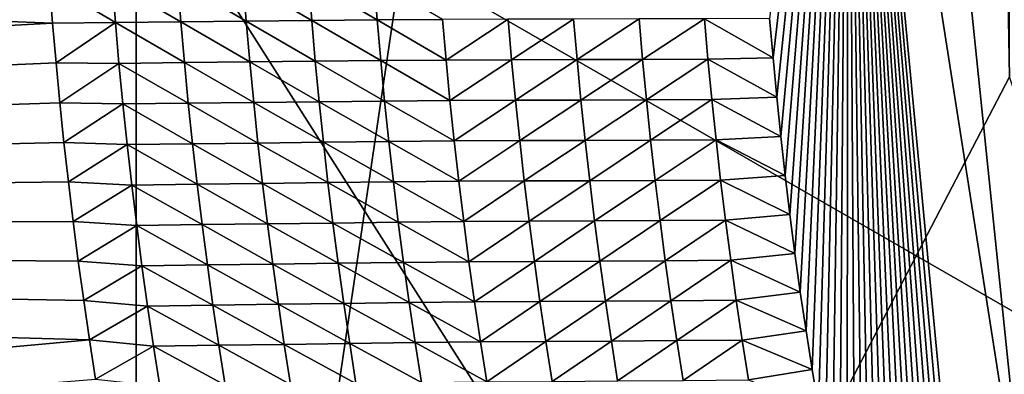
# Model space of a CAD drawing. Header units: metres. Extents: x -150 to 307, y -550 to 84.
# Tile 643 of 656: x 215.357 to 216.3, y -13.97 to -13.63. Entities that reach past the tile are written whole.
import ezdxf

# ---------------------------------------------------------------- set-up
doc = ezdxf.new("R2010")
doc.units = ezdxf.units.M
doc.layers.add('solid_26006363', color=7, linetype='CONTINUOUS')

msp = doc.modelspace()

# ---------------------------------------------------------------- linework, layer by layer
at = {"layer": 'solid_26006363'}
for points in [[(212.583496, -8.932452, 928.192139), (213.810318, -4.599802, 929.285156), (226.778427, -17.64673, 937.837463)], [(213.810318, -4.599802, 929.285156), (229.176407, -9.081716, 939.973938), (226.778427, -17.64673, 937.837463)], [(212.741653, -6.885615, 929.95636), (213.281723, -13.798385, 930.069397), (215.66008, -7.72686, 932.134583)], [(215.66008, -7.72686, 932.134583), (219.372223, -14.675209, 934.592712), (218.517365, -7.342853, 934.275696)], [(213.281723, -13.798385, 930.069397), (216.457001, -15.442907, 932.374939), (215.66008, -7.72686, 932.134583)], [(215.66008, -7.72686, 932.134583), (216.457001, -15.442907, 932.374939), (219.372223, -14.675209, 934.592712)], [(210.618164, -12.745977, 926.441101), (212.583496, -8.932452, 928.192139), (222.933762, -25.20709, 934.411987)], [(212.583496, -8.932452, 928.192139), (226.778427, -17.64673, 937.837463), (222.933762, -25.20709, 934.411987)], [(216.241806, -10.07048, 896.821106), (215.467926, -10.764429, 896.131592), (215.469208, -15.288159, 896.132751)], [(216.304916, -13.685145, 896.877319), (216.241806, -10.07048, 896.821106), (215.469208, -15.288159, 896.132751)], [(216.304916, -13.685145, 896.877319), (216.304382, -12.366939, 896.876892), (216.241806, -10.07048, 896.821106)], [(215.467926, -10.764429, 896.131592), (214.769409, -13.02481, 895.509277), (215.469208, -15.288159, 896.132751)], [(214.349335, -12.116174, 890.376892), (216.769913, -13.607531, 892.586243), (213.685349, -20.720245, 890.726135)], [(208.028534, -15.818749, 924.133789), (210.618164, -12.745977, 926.441101), (217.861282, -31.332376, 929.892578)], [(210.618164, -12.745977, 926.441101), (222.933762, -25.20709, 934.411987), (217.861282, -31.332376, 929.892578)], [(216.755325, -14.166502, 894.011658), (215.469208, -15.288159, 896.132751), (214.769409, -13.02481, 895.509277)], [(216.631058, -13.039243, 893.815308), (216.755325, -14.166502, 894.011658), (214.769409, -13.02481, 895.509277)], [(216.075348, -13.629225, 893.710693), (216.078613, -13.666913, 893.716919), (216.150314, -13.05, 893.724854)], [(216.078613, -13.666913, 893.716919), (216.082199, -13.704535, 893.72345), (216.150314, -13.05, 893.724854)], [(216.082199, -13.704535, 893.72345), (216.08609, -13.742081, 893.730225), (216.150314, -13.05, 893.724854)], [(216.08609, -13.742081, 893.730225), (216.090286, -13.779533, 893.737305), (216.150314, -13.05, 893.724854)], [(216.090286, -13.779533, 893.737305), (216.094803, -13.816882, 893.744629), (216.150314, -13.05, 893.724854)], [(216.094803, -13.816882, 893.744629), (216.099625, -13.854113, 893.752197), (216.150314, -13.05, 893.724854)], [(216.099625, -13.854113, 893.752197), (216.104752, -13.891213, 893.760071), (216.150314, -13.05, 893.724854)], [(216.104752, -13.891213, 893.760071), (216.110199, -13.928234, 893.768188), (216.150314, -13.05, 893.724854)], [(216.110199, -13.928234, 893.768188), (216.115967, -13.965224, 893.776611), (216.150314, -13.05, 893.724854)], [(216.115967, -13.965224, 893.776611), (216.122055, -14.002168, 893.785339), (216.150314, -13.05, 893.724854)], [(216.122055, -14.002168, 893.785339), (216.128464, -14.039048, 893.794312), (216.150314, -13.05, 893.724854)], [(216.128464, -14.039048, 893.794312), (216.135178, -14.075851, 893.803589), (216.150314, -13.05, 893.724854)], [(216.135178, -14.075851, 893.803589), (216.142212, -14.112558, 893.81311), (216.150314, -13.05, 893.724854)], [(216.142212, -14.112558, 893.81311), (216.149536, -14.149155, 893.822937), (216.150314, -13.05, 893.724854)], [(216.149536, -14.149155, 893.822937), (216.157181, -14.185624, 893.833008), (216.150314, -13.05, 893.724854)], [(216.413315, -14.729657, 894.108032), (216.799789, -13.05, 892.956238), (216.150314, -13.05, 893.724854)], [(216.307861, -14.712916, 894.014526), (216.413315, -14.729657, 894.108032), (216.150314, -13.05, 893.724854)], [(216.295731, -14.678976, 894.000671), (216.307861, -14.712916, 894.014526), (216.150314, -13.05, 893.724854)], [(216.28389, -14.644823, 893.987061), (216.295731, -14.678976, 894.000671), (216.150314, -13.05, 893.724854)], [(216.272324, -14.610473, 893.973633), (216.28389, -14.644823, 893.987061), (216.150314, -13.05, 893.724854)], [(216.261063, -14.575934, 893.96051), (216.272324, -14.610473, 893.973633), (216.150314, -13.05, 893.724854)], [(216.250092, -14.541224, 893.947632), (216.261063, -14.575934, 893.96051), (216.150314, -13.05, 893.724854)], [(216.239426, -14.506351, 893.934998), (216.250092, -14.541224, 893.947632), (216.150314, -13.05, 893.724854)], [(216.229065, -14.471332, 893.922607), (216.239426, -14.506351, 893.934998), (216.150314, -13.05, 893.724854)], [(216.219025, -14.436175, 893.910522), (216.229065, -14.471332, 893.922607), (216.150314, -13.05, 893.724854)], [(216.20929, -14.400897, 893.898682), (216.219025, -14.436175, 893.910522), (216.150314, -13.05, 893.724854)], [(216.19986, -14.3655, 893.887085), (216.20929, -14.400897, 893.898682), (216.150314, -13.05, 893.724854)], [(216.19075, -14.329908, 893.875793), (216.19986, -14.3655, 893.887085), (216.150314, -13.05, 893.724854)], [(216.181915, -14.294108, 893.864685), (216.19075, -14.329908, 893.875793), (216.150314, -13.05, 893.724854)], [(216.17337, -14.258118, 893.853882), (216.181915, -14.294108, 893.864685), (216.150314, -13.05, 893.724854)], [(216.165131, -14.221951, 893.843323), (216.17337, -14.258118, 893.853882), (216.150314, -13.05, 893.724854)], [(216.157181, -14.185624, 893.833008), (216.165131, -14.221951, 893.843323), (216.150314, -13.05, 893.724854)], [(215.388824, -13.633751, 894.442322), (209.932755, -13.425825, 889.767273), (211.681335, -13.83206, 891.277649)], [(215.388824, -13.633751, 894.442322), (215.385849, -13.595684, 894.436279), (209.932755, -13.425825, 889.767273)], [(215.44899, -13.63321, 894.378113), (215.445923, -13.594239, 894.372009), (215.385849, -13.595684, 894.436279)], [(215.511642, -13.632554, 894.31134), (215.508575, -13.593611, 894.305176), (215.445923, -13.594239, 894.372009)], [(215.511642, -13.632554, 894.31134), (215.445923, -13.594239, 894.372009), (215.44899, -13.63321, 894.378113)], [(215.57428, -13.6319, 894.244507), (215.571228, -13.592983, 894.238342), (215.508575, -13.593611, 894.305176)], [(215.57428, -13.6319, 894.244507), (215.508575, -13.593611, 894.305176), (215.511642, -13.632554, 894.31134)], [(215.636932, -13.631245, 894.177673), (215.633881, -13.592356, 894.17157), (215.571228, -13.592983, 894.238342)], [(215.636932, -13.631245, 894.177673), (215.571228, -13.592983, 894.238342), (215.57428, -13.6319, 894.244507)], [(215.69957, -13.63059, 894.11084), (215.696533, -13.591728, 894.104736), (215.633881, -13.592356, 894.17157)], [(215.69957, -13.63059, 894.11084), (215.633881, -13.592356, 894.17157), (215.636932, -13.631245, 894.177673)], [(215.762238, -13.630157, 894.044067), (215.696533, -13.591728, 894.104736), (215.69957, -13.63059, 894.11084)], [(215.44899, -13.63321, 894.378113), (215.385849, -13.595684, 894.436279), (215.388824, -13.633751, 894.442322)], [(213.685349, -20.720245, 890.726135), (216.769913, -13.607531, 892.586243), (216.316513, -21.263317, 893.067932)], [(215.577667, -13.670778, 894.250916), (215.57428, -13.6319, 894.244507), (215.511642, -13.632554, 894.31134)], [(215.640305, -13.670097, 894.184082), (215.636932, -13.631245, 894.177673), (215.57428, -13.6319, 894.244507)], [(215.640305, -13.670097, 894.184082), (215.57428, -13.6319, 894.244507), (215.577667, -13.670778, 894.250916)], [(215.702957, -13.669415, 894.117249), (215.69957, -13.63059, 894.11084), (215.636932, -13.631245, 894.177673)], [(215.702957, -13.669415, 894.117249), (215.636932, -13.631245, 894.177673), (215.640305, -13.670097, 894.184082)], [(215.76561, -13.668953, 894.050476), (215.762238, -13.630157, 894.044067), (215.69957, -13.63059, 894.11084)], [(215.76561, -13.668953, 894.050476), (215.69957, -13.63059, 894.11084), (215.702957, -13.669415, 894.117249)], [(215.824921, -13.629995, 893.977295), (215.762238, -13.630157, 894.044067), (215.76561, -13.668953, 894.050476)], [(215.828293, -13.66876, 893.983765), (215.824921, -13.629995, 893.977295), (215.76561, -13.668953, 894.050476)], [(215.887604, -13.629833, 893.910583), (215.824921, -13.629995, 893.977295), (215.828293, -13.66876, 893.983765)], [(215.890976, -13.668567, 893.916992), (215.887604, -13.629833, 893.910583), (215.828293, -13.66876, 893.983765)], [(215.950287, -13.629671, 893.843811), (215.887604, -13.629833, 893.910583), (215.890976, -13.668567, 893.916992)], [(215.953659, -13.668373, 893.85022), (215.950287, -13.629671, 893.843811), (215.890976, -13.668567, 893.916992)], [(216.01297, -13.629509, 893.7771), (215.950287, -13.629671, 893.843811), (215.953659, -13.668373, 893.85022)], [(216.016342, -13.66818, 893.783508), (216.01297, -13.629509, 893.7771), (215.953659, -13.668373, 893.85022)], [(216.01297, -13.629509, 893.7771), (216.078613, -13.666913, 893.716919), (216.075348, -13.629225, 893.710693)], [(216.016342, -13.66818, 893.783508), (216.078613, -13.666913, 893.716919), (216.01297, -13.629509, 893.7771)], [(215.39212, -13.671789, 894.448608), (215.388824, -13.633751, 894.442322), (211.681335, -13.83206, 891.277649)], [(215.44899, -13.63321, 894.378113), (215.388824, -13.633751, 894.442322), (215.39212, -13.671789, 894.448608)], [(215.452393, -13.672143, 894.384583), (215.44899, -13.63321, 894.378113), (215.39212, -13.671789, 894.448608)], [(215.51503, -13.671461, 894.317749), (215.511642, -13.632554, 894.31134), (215.44899, -13.63321, 894.378113)], [(215.51503, -13.671461, 894.317749), (215.44899, -13.63321, 894.378113), (215.452393, -13.672143, 894.384583)], [(215.577667, -13.670778, 894.250916), (215.511642, -13.632554, 894.31134), (215.51503, -13.671461, 894.317749)], [(215.706665, -13.708196, 894.123962), (215.702957, -13.669415, 894.117249), (215.640305, -13.670097, 894.184082)], [(215.769318, -13.707705, 894.05719), (215.76561, -13.668953, 894.050476), (215.702957, -13.669415, 894.117249)], [(215.769318, -13.707705, 894.05719), (215.702957, -13.669415, 894.117249), (215.706665, -13.708196, 894.123962)], [(215.828293, -13.66876, 893.983765), (215.76561, -13.668953, 894.050476), (215.769318, -13.707705, 894.05719)], [(215.832001, -13.707479, 893.990417), (215.828293, -13.66876, 893.983765), (215.769318, -13.707705, 894.05719)], [(215.890976, -13.668567, 893.916992), (215.828293, -13.66876, 893.983765), (215.832001, -13.707479, 893.990417)], [(215.894684, -13.707255, 893.923706), (215.890976, -13.668567, 893.916992), (215.832001, -13.707479, 893.990417)], [(215.953659, -13.668373, 893.85022), (215.890976, -13.668567, 893.916992), (215.894684, -13.707255, 893.923706)], [(215.957352, -13.70703, 893.856934), (215.953659, -13.668373, 893.85022), (215.894684, -13.707255, 893.923706)], [(216.016342, -13.66818, 893.783508), (215.953659, -13.668373, 893.85022), (215.957352, -13.70703, 893.856934)], [(216.020035, -13.706804, 893.790222), (216.016342, -13.66818, 893.783508), (215.957352, -13.70703, 893.856934)], [(216.016342, -13.66818, 893.783508), (216.082199, -13.704535, 893.72345), (216.078613, -13.666913, 893.716919)], [(216.020035, -13.706804, 893.790222), (216.082199, -13.704535, 893.72345), (216.016342, -13.66818, 893.783508)], [(215.395737, -13.709793, 894.4552), (215.39212, -13.671789, 894.448608), (211.681335, -13.83206, 891.277649)], [(215.452393, -13.672143, 894.384583), (215.39212, -13.671789, 894.448608), (215.395737, -13.709793, 894.4552)], [(215.456131, -13.71103, 894.391296), (215.452393, -13.672143, 894.384583), (215.395737, -13.709793, 894.4552)], [(215.518768, -13.710321, 894.324463), (215.51503, -13.671461, 894.317749), (215.452393, -13.672143, 894.384583)], [(215.518768, -13.710321, 894.324463), (215.452393, -13.672143, 894.384583), (215.456131, -13.71103, 894.391296)], [(215.58139, -13.709612, 894.257629), (215.577667, -13.670778, 894.250916), (215.51503, -13.671461, 894.317749)], [(215.58139, -13.709612, 894.257629), (215.51503, -13.671461, 894.317749), (215.518768, -13.710321, 894.324463)], [(215.644028, -13.708903, 894.190796), (215.640305, -13.670097, 894.184082), (215.577667, -13.670778, 894.250916)], [(215.644028, -13.708903, 894.190796), (215.577667, -13.670778, 894.250916), (215.58139, -13.709612, 894.257629)], [(215.706665, -13.708196, 894.123962), (215.640305, -13.670097, 894.184082), (215.644028, -13.708903, 894.190796)], [(216.304916, -13.685145, 896.877319), (215.469208, -15.288159, 896.132751), (217.158554, -16.22534, 897.637939)], [(215.832001, -13.707479, 893.990417), (215.769318, -13.707705, 894.05719), (215.773346, -13.746401, 894.064209)], [(215.836029, -13.746145, 893.997437), (215.832001, -13.707479, 893.990417), (215.773346, -13.746401, 894.064209)], [(215.894684, -13.707255, 893.923706), (215.832001, -13.707479, 893.990417), (215.836029, -13.746145, 893.997437)], [(215.898712, -13.745889, 893.930725), (215.894684, -13.707255, 893.923706), (215.836029, -13.746145, 893.997437)], [(215.957352, -13.70703, 893.856934), (215.894684, -13.707255, 893.923706), (215.898712, -13.745889, 893.930725)], [(215.96138, -13.745632, 893.863953), (215.957352, -13.70703, 893.856934), (215.898712, -13.745889, 893.930725)], [(216.020035, -13.706804, 893.790222), (215.957352, -13.70703, 893.856934), (215.96138, -13.745632, 893.863953)], [(216.024063, -13.745376, 893.79718), (216.020035, -13.706804, 893.790222), (215.96138, -13.745632, 893.863953)], [(216.020035, -13.706804, 893.790222), (216.08609, -13.742081, 893.730225), (216.082199, -13.704535, 893.72345)], [(216.024063, -13.745376, 893.79718), (216.08609, -13.742081, 893.730225), (216.020035, -13.706804, 893.790222)], [(215.399673, -13.747756, 894.462097), (215.395737, -13.709793, 894.4552), (211.681335, -13.83206, 891.277649)], [(215.456131, -13.71103, 894.391296), (215.395737, -13.709793, 894.4552), (215.399673, -13.747756, 894.462097)], [(215.46019, -13.749863, 894.398376), (215.456131, -13.71103, 894.391296), (215.399673, -13.747756, 894.462097)], [(215.522827, -13.749127, 894.331543), (215.518768, -13.710321, 894.324463), (215.456131, -13.71103, 894.391296)], [(215.522827, -13.749127, 894.331543), (215.456131, -13.71103, 894.391296), (215.46019, -13.749863, 894.398376)], [(215.585449, -13.748391, 894.264648), (215.58139, -13.709612, 894.257629), (215.518768, -13.710321, 894.324463)], [(215.585449, -13.748391, 894.264648), (215.518768, -13.710321, 894.324463), (215.522827, -13.749127, 894.331543)], [(215.648071, -13.747656, 894.197815), (215.644028, -13.708903, 894.190796), (215.58139, -13.709612, 894.257629)], [(215.648071, -13.747656, 894.197815), (215.58139, -13.709612, 894.257629), (215.585449, -13.748391, 894.264648)], [(215.710693, -13.746922, 894.130981), (215.706665, -13.708196, 894.123962), (215.644028, -13.708903, 894.190796)], [(215.710693, -13.746922, 894.130981), (215.644028, -13.708903, 894.190796), (215.648071, -13.747656, 894.197815)], [(215.773346, -13.746401, 894.064209), (215.769318, -13.707705, 894.05719), (215.706665, -13.708196, 894.123962)], [(215.773346, -13.746401, 894.064209), (215.706665, -13.708196, 894.123962), (215.710693, -13.746922, 894.130981)], [(216.024063, -13.745376, 893.79718), (216.090286, -13.779533, 893.737305), (216.08609, -13.742081, 893.730225)], [(215.403931, -13.785672, 894.469238), (215.399673, -13.747756, 894.462097), (211.681335, -13.83206, 891.277649)], [(215.46019, -13.749863, 894.398376), (215.399673, -13.747756, 894.462097), (215.403931, -13.785672, 894.469238)], [(215.464584, -13.788632, 894.405701), (215.46019, -13.749863, 894.398376), (215.403931, -13.785672, 894.469238)], [(215.527206, -13.78787, 894.338806), (215.522827, -13.749127, 894.331543), (215.46019, -13.749863, 894.398376)], [(215.527206, -13.78787, 894.338806), (215.46019, -13.749863, 894.398376), (215.464584, -13.788632, 894.405701)], [(215.589828, -13.787107, 894.271973), (215.585449, -13.748391, 894.264648), (215.522827, -13.749127, 894.331543)], [(215.589828, -13.787107, 894.271973), (215.522827, -13.749127, 894.331543), (215.527206, -13.78787, 894.338806)], [(215.652451, -13.786345, 894.205139), (215.648071, -13.747656, 894.197815), (215.585449, -13.748391, 894.264648)], [(215.652451, -13.786345, 894.205139), (215.585449, -13.748391, 894.264648), (215.589828, -13.787107, 894.271973)], [(215.715073, -13.785583, 894.138306), (215.710693, -13.746922, 894.130981), (215.648071, -13.747656, 894.197815)], [(215.715073, -13.785583, 894.138306), (215.648071, -13.747656, 894.197815), (215.652451, -13.786345, 894.205139)], [(215.77771, -13.785035, 894.071472), (215.773346, -13.746401, 894.064209), (215.710693, -13.746922, 894.130981)], [(215.77771, -13.785035, 894.071472), (215.710693, -13.746922, 894.130981), (215.715073, -13.785583, 894.138306)], [(215.836029, -13.746145, 893.997437), (215.773346, -13.746401, 894.064209), (215.77771, -13.785035, 894.071472)], [(215.840393, -13.784748, 894.004761), (215.836029, -13.746145, 893.997437), (215.77771, -13.785035, 894.071472)], [(215.898712, -13.745889, 893.930725), (215.836029, -13.746145, 893.997437), (215.840393, -13.784748, 894.004761)], [(215.903061, -13.78446, 893.937988), (215.898712, -13.745889, 893.930725), (215.840393, -13.784748, 894.004761)], [(215.96138, -13.745632, 893.863953), (215.898712, -13.745889, 893.930725), (215.903061, -13.78446, 893.937988)], [(215.965744, -13.784172, 893.871216), (215.96138, -13.745632, 893.863953), (215.903061, -13.78446, 893.937988)], [(216.024063, -13.745376, 893.79718), (215.96138, -13.745632, 893.863953), (215.965744, -13.784172, 893.871216)], [(216.028427, -13.783884, 893.804504), (216.024063, -13.745376, 893.79718), (215.965744, -13.784172, 893.871216)], [(216.028427, -13.783884, 893.804504), (216.090286, -13.779533, 893.737305), (216.024063, -13.745376, 893.79718)], [(216.028427, -13.783884, 893.804504), (216.094803, -13.816882, 893.744629), (216.090286, -13.779533, 893.737305)], [(215.408493, -13.823537, 894.476685), (215.403931, -13.785672, 894.469238), (211.681335, -13.83206, 891.277649)], [(215.464584, -13.788632, 894.405701), (215.403931, -13.785672, 894.469238), (215.408493, -13.823537, 894.476685)], [(215.469315, -13.827331, 894.413269), (215.464584, -13.788632, 894.405701), (215.408493, -13.823537, 894.476685)], [(215.531937, -13.826541, 894.346436), (215.527206, -13.78787, 894.338806), (215.464584, -13.788632, 894.405701)], [(215.531937, -13.826541, 894.346436), (215.464584, -13.788632, 894.405701), (215.469315, -13.827331, 894.413269)], [(215.594543, -13.825752, 894.279602), (215.589828, -13.787107, 894.271973), (215.527206, -13.78787, 894.338806)], [(215.594543, -13.825752, 894.279602), (215.527206, -13.78787, 894.338806), (215.531937, -13.826541, 894.346436)], [(215.657166, -13.824964, 894.212769), (215.652451, -13.786345, 894.205139), (215.589828, -13.787107, 894.271973)], [(215.657166, -13.824964, 894.212769), (215.589828, -13.787107, 894.271973), (215.594543, -13.825752, 894.279602)], [(215.719772, -13.824175, 894.145874), (215.715073, -13.785583, 894.138306), (215.652451, -13.786345, 894.205139)], [(215.719772, -13.824175, 894.145874), (215.652451, -13.786345, 894.205139), (215.657166, -13.824964, 894.212769)], [(215.78241, -13.823598, 894.079102), (215.77771, -13.785035, 894.071472), (215.715073, -13.785583, 894.138306)], [(215.78241, -13.823598, 894.079102), (215.715073, -13.785583, 894.138306), (215.719772, -13.824175, 894.145874)], [(215.840393, -13.784748, 894.004761), (215.77771, -13.785035, 894.071472), (215.78241, -13.823598, 894.079102)], [(215.845093, -13.823279, 894.012329), (215.840393, -13.784748, 894.004761), (215.78241, -13.823598, 894.079102)], [(215.903061, -13.78446, 893.937988), (215.840393, -13.784748, 894.004761), (215.845093, -13.823279, 894.012329)], [(215.907761, -13.82296, 893.945557), (215.903061, -13.78446, 893.937988), (215.845093, -13.823279, 894.012329)], [(215.965744, -13.784172, 893.871216), (215.903061, -13.78446, 893.937988), (215.907761, -13.82296, 893.945557)], [(215.970428, -13.82264, 893.878845), (215.965744, -13.784172, 893.871216), (215.907761, -13.82296, 893.945557)], [(216.028427, -13.783884, 893.804504), (215.965744, -13.784172, 893.871216), (215.970428, -13.82264, 893.878845)], [(216.033112, -13.822321, 893.812073), (216.028427, -13.783884, 893.804504), (215.970428, -13.82264, 893.878845)], [(216.033112, -13.822321, 893.812073), (216.094803, -13.816882, 893.744629), (216.028427, -13.783884, 893.804504)], [(213.281723, -13.798385, 930.069397), (214.187408, -20.728474, 930.259583), (216.457001, -15.442907, 932.374939)], [(216.033112, -13.822321, 893.812073), (216.099625, -13.854113, 893.752197), (216.094803, -13.816882, 893.744629)], [(215.413391, -13.861342, 894.484436), (215.408493, -13.823537, 894.476685), (211.681335, -13.83206, 891.277649)], [(215.469315, -13.827331, 894.413269), (215.408493, -13.823537, 894.476685), (215.413391, -13.861342, 894.484436)], [(215.47438, -13.865948, 894.421204), (215.469315, -13.827331, 894.413269), (215.413391, -13.861342, 894.484436)], [(215.536987, -13.865131, 894.35437), (215.531937, -13.826541, 894.346436), (215.469315, -13.827331, 894.413269)], [(215.536987, -13.865131, 894.35437), (215.469315, -13.827331, 894.413269), (215.47438, -13.865948, 894.421204)], [(215.599594, -13.864316, 894.287476), (215.594543, -13.825752, 894.279602), (215.531937, -13.826541, 894.346436)], [(215.599594, -13.864316, 894.287476), (215.531937, -13.826541, 894.346436), (215.536987, -13.865131, 894.35437)], [(215.662201, -13.863502, 894.220642), (215.657166, -13.824964, 894.212769), (215.594543, -13.825752, 894.279602)], [(215.662201, -13.863502, 894.220642), (215.594543, -13.825752, 894.279602), (215.599594, -13.864316, 894.287476)], [(215.724808, -13.862687, 894.153748), (215.719772, -13.824175, 894.145874), (215.657166, -13.824964, 894.212769)], [(215.724808, -13.862687, 894.153748), (215.657166, -13.824964, 894.212769), (215.662201, -13.863502, 894.220642)], [(215.787445, -13.862081, 894.086975), (215.78241, -13.823598, 894.079102), (215.719772, -13.824175, 894.145874)], [(215.787445, -13.862081, 894.086975), (215.719772, -13.824175, 894.145874), (215.724808, -13.862687, 894.153748)], [(215.845093, -13.823279, 894.012329), (215.78241, -13.823598, 894.079102), (215.787445, -13.862081, 894.086975)], [(215.850113, -13.861731, 894.020203), (215.845093, -13.823279, 894.012329), (215.787445, -13.862081, 894.086975)], [(215.907761, -13.82296, 893.945557), (215.845093, -13.823279, 894.012329), (215.850113, -13.861731, 894.020203)], [(215.912781, -13.86138, 893.95343), (215.907761, -13.82296, 893.945557), (215.850113, -13.861731, 894.020203)], [(215.970428, -13.82264, 893.878845), (215.907761, -13.82296, 893.945557), (215.912781, -13.86138, 893.95343)], [(215.975449, -13.86103, 893.886658), (215.970428, -13.82264, 893.878845), (215.912781, -13.86138, 893.95343)], [(216.033112, -13.822321, 893.812073), (215.970428, -13.82264, 893.878845), (215.975449, -13.86103, 893.886658)], [(216.038116, -13.860679, 893.819946), (216.033112, -13.822321, 893.812073), (215.975449, -13.86103, 893.886658)], [(216.038116, -13.860679, 893.819946), (216.099625, -13.854113, 893.752197), (216.033112, -13.822321, 893.812073)], [(215.424133, -13.936753, 894.500732), (211.681335, -13.83206, 891.277649), (211.597687, -14.286194, 891.248474)], [(215.41861, -13.899084, 894.492432), (215.413391, -13.861342, 894.484436), (211.681335, -13.83206, 891.277649)], [(215.424133, -13.936753, 894.500732), (215.41861, -13.899084, 894.492432), (211.681335, -13.83206, 891.277649)], [(216.038116, -13.860679, 893.819946), (216.104752, -13.891213, 893.760071), (216.099625, -13.854113, 893.752197)], [(215.47438, -13.865948, 894.421204), (215.413391, -13.861342, 894.484436), (215.41861, -13.899084, 894.492432)], [(215.479767, -13.904475, 894.429382), (215.47438, -13.865948, 894.421204), (215.41861, -13.899084, 894.492432)], [(215.542374, -13.903633, 894.362549), (215.536987, -13.865131, 894.35437), (215.47438, -13.865948, 894.421204)], [(215.542374, -13.903633, 894.362549), (215.47438, -13.865948, 894.421204), (215.479767, -13.904475, 894.429382)], [(215.604965, -13.902792, 894.295654), (215.599594, -13.864316, 894.287476), (215.536987, -13.865131, 894.35437)], [(215.604965, -13.902792, 894.295654), (215.536987, -13.865131, 894.35437), (215.542374, -13.903633, 894.362549)], [(215.667572, -13.901951, 894.228821), (215.662201, -13.863502, 894.220642), (215.599594, -13.864316, 894.287476)], [(215.667572, -13.901951, 894.228821), (215.599594, -13.864316, 894.287476), (215.604965, -13.902792, 894.295654)], [(215.730164, -13.90111, 894.161926), (215.724808, -13.862687, 894.153748), (215.662201, -13.863502, 894.220642)], [(215.730164, -13.90111, 894.161926), (215.662201, -13.863502, 894.220642), (215.667572, -13.901951, 894.228821)], [(215.792801, -13.900475, 894.095154), (215.787445, -13.862081, 894.086975), (215.724808, -13.862687, 894.153748)], [(215.792801, -13.900475, 894.095154), (215.724808, -13.862687, 894.153748), (215.730164, -13.90111, 894.161926)], [(215.850113, -13.861731, 894.020203), (215.787445, -13.862081, 894.086975), (215.792801, -13.900475, 894.095154)], [(215.855469, -13.900093, 894.028381), (215.850113, -13.861731, 894.020203), (215.792801, -13.900475, 894.095154)], [(215.912781, -13.86138, 893.95343), (215.850113, -13.861731, 894.020203), (215.855469, -13.900093, 894.028381)], [(215.918137, -13.899712, 893.961609), (215.912781, -13.86138, 893.95343), (215.855469, -13.900093, 894.028381)], [(215.975449, -13.86103, 893.886658), (215.912781, -13.86138, 893.95343), (215.918137, -13.899712, 893.961609)], [(215.980804, -13.899329, 893.894836), (215.975449, -13.86103, 893.886658), (215.918137, -13.899712, 893.961609)], [(216.038116, -13.860679, 893.819946), (215.975449, -13.86103, 893.886658), (215.980804, -13.899329, 893.894836)], [(216.043457, -13.898947, 893.828064), (216.038116, -13.860679, 893.819946), (215.980804, -13.899329, 893.894836)], [(216.043457, -13.898947, 893.828064), (216.104752, -13.891213, 893.760071), (216.038116, -13.860679, 893.819946)], [(216.043457, -13.898947, 893.828064), (216.110199, -13.928234, 893.768188), (216.104752, -13.891213, 893.760071)], [(215.479767, -13.904475, 894.429382), (215.41861, -13.899084, 894.492432), (215.424133, -13.936753, 894.500732)], [(215.485489, -13.942905, 894.437866), (215.479767, -13.904475, 894.429382), (215.424133, -13.936753, 894.500732)], [(215.54808, -13.942038, 894.371033), (215.542374, -13.903633, 894.362549), (215.479767, -13.904475, 894.429382)], [(215.54808, -13.942038, 894.371033), (215.479767, -13.904475, 894.429382), (215.485489, -13.942905, 894.437866)], [(215.610687, -13.94117, 894.304138), (215.604965, -13.902792, 894.295654), (215.542374, -13.903633, 894.362549)], [(215.610687, -13.94117, 894.304138), (215.542374, -13.903633, 894.362549), (215.54808, -13.942038, 894.371033)], [(215.673279, -13.940302, 894.237305), (215.667572, -13.901951, 894.228821), (215.604965, -13.902792, 894.295654)], [(215.673279, -13.940302, 894.237305), (215.604965, -13.902792, 894.295654), (215.610687, -13.94117, 894.304138)], [(215.73587, -13.939435, 894.17041), (215.730164, -13.90111, 894.161926), (215.667572, -13.901951, 894.228821)], [(215.73587, -13.939435, 894.17041), (215.667572, -13.901951, 894.228821), (215.673279, -13.940302, 894.237305)], [(215.798492, -13.938771, 894.103577), (215.792801, -13.900475, 894.095154), (215.730164, -13.90111, 894.161926)], [(215.798492, -13.938771, 894.103577), (215.730164, -13.90111, 894.161926), (215.73587, -13.939435, 894.17041)], [(215.855469, -13.900093, 894.028381), (215.792801, -13.900475, 894.095154), (215.798492, -13.938771, 894.103577)], [(215.861145, -13.938358, 894.036804), (215.855469, -13.900093, 894.028381), (215.798492, -13.938771, 894.103577)], [(215.918137, -13.899712, 893.961609), (215.855469, -13.900093, 894.028381), (215.861145, -13.938358, 894.036804)], [(215.923813, -13.937945, 893.970032), (215.918137, -13.899712, 893.961609), (215.861145, -13.938358, 894.036804)], [(215.980804, -13.899329, 893.894836), (215.918137, -13.899712, 893.961609), (215.923813, -13.937945, 893.970032)], [(215.986465, -13.937532, 893.903259), (215.980804, -13.899329, 893.894836), (215.923813, -13.937945, 893.970032)], [(216.043457, -13.898947, 893.828064), (215.980804, -13.899329, 893.894836), (215.986465, -13.937532, 893.903259)], [(216.049133, -13.937119, 893.836548), (216.043457, -13.898947, 893.828064), (215.986465, -13.937532, 893.903259)], [(216.049133, -13.937119, 893.836548), (216.110199, -13.928234, 893.768188), (216.043457, -13.898947, 893.828064)], [(216.049133, -13.937119, 893.836548), (216.115967, -13.965224, 893.776611), (216.110199, -13.928234, 893.768188)], [(215.429993, -13.97433, 894.509277), (215.424133, -13.936753, 894.500732), (211.597687, -14.286194, 891.248474)], [(215.485489, -13.942905, 894.437866), (215.424133, -13.936753, 894.500732), (215.429993, -13.97433, 894.509277)], [(215.491547, -13.98123, 894.446655), (215.485489, -13.942905, 894.437866), (215.429993, -13.97433, 894.509277)], [(215.554138, -13.980335, 894.379761), (215.54808, -13.942038, 894.371033), (215.485489, -13.942905, 894.437866)], [(215.554138, -13.980335, 894.379761), (215.485489, -13.942905, 894.437866), (215.491547, -13.98123, 894.446655)], [(215.616714, -13.979441, 894.312927), (215.610687, -13.94117, 894.304138), (215.54808, -13.942038, 894.371033)], [(215.616714, -13.979441, 894.312927), (215.54808, -13.942038, 894.371033), (215.554138, -13.980335, 894.379761)], [(215.679306, -13.978547, 894.246033), (215.673279, -13.940302, 894.237305), (215.610687, -13.94117, 894.304138)], [(215.679306, -13.978547, 894.246033), (215.610687, -13.94117, 894.304138), (215.616714, -13.979441, 894.312927)], [(215.741882, -13.977654, 894.179138), (215.73587, -13.939435, 894.17041), (215.673279, -13.940302, 894.237305)], [(215.741882, -13.977654, 894.179138), (215.673279, -13.940302, 894.237305), (215.679306, -13.978547, 894.246033)], [(215.804504, -13.976962, 894.112305), (215.798492, -13.938771, 894.103577), (215.73587, -13.939435, 894.17041)], [(215.804504, -13.976962, 894.112305), (215.73587, -13.939435, 894.17041), (215.741882, -13.977654, 894.179138)], [(215.861145, -13.938358, 894.036804), (215.798492, -13.938771, 894.103577), (215.804504, -13.976962, 894.112305)], [(215.867157, -13.976519, 894.045532), (215.861145, -13.938358, 894.036804), (215.804504, -13.976962, 894.112305)], [(215.923813, -13.937945, 893.970032), (215.861145, -13.938358, 894.036804), (215.867157, -13.976519, 894.045532)], [(215.929825, -13.976074, 893.97876), (215.923813, -13.937945, 893.970032), (215.867157, -13.976519, 894.045532)], [(215.986465, -13.937532, 893.903259), (215.923813, -13.937945, 893.970032), (215.929825, -13.976074, 893.97876)], [(215.992477, -13.97563, 893.911987), (215.986465, -13.937532, 893.903259), (215.929825, -13.976074, 893.97876)], [(216.049133, -13.937119, 893.836548), (215.986465, -13.937532, 893.903259), (215.992477, -13.97563, 893.911987)], [(216.05513, -13.975184, 893.845215), (216.049133, -13.937119, 893.836548), (215.992477, -13.97563, 893.911987)], [(216.05513, -13.975184, 893.845215), (216.115967, -13.965224, 893.776611), (216.049133, -13.937119, 893.836548)], [(216.05513, -13.975184, 893.845215), (216.122055, -14.002168, 893.785339), (216.115967, -13.965224, 893.776611)]]:
    msp.add_3dface(points, dxfattribs=at)

doc.saveas('drawing.dxf')
